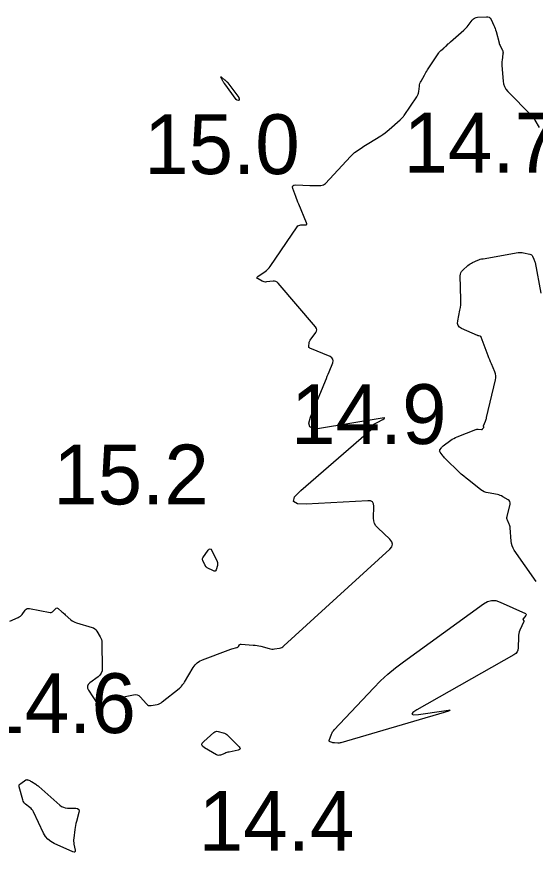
# Model space of a CAD drawing. Extents: x 1023796 to 1112670, y 656573 to 837340.
# Drawn here: x 1101522.3 to 1101565.6, y 687714 to 687783.9 of the extents above; entities that cross this region are included whole.
import ezdxf

# ---------------------------------------------------------------- set-up
doc = ezdxf.new("R2010")
doc.units = 0
doc.layers.add('V-CHAN-CONT-15FT', color=7, linetype='Continuous')
doc.layers.add('V-TOPO-SOUN', color=7, linetype='Continuous')

msp = doc.modelspace()

# ---------------------------------------------------------------- linework, layer by layer
at = {"layer": 'V-CHAN-CONT-15FT'}
for points in [[(1101521.697, 687733.323), (1101522.391, 687733.63), (1101522.489, 687733.681), (1101522.577, 687733.742), (1101522.657, 687733.814), (1101522.728, 687733.898), (1101522.994, 687734.253), (1101523.066, 687734.328), (1101523.149, 687734.376), (1101523.242, 687734.397), (1101523.346, 687734.39), (1101525.08, 687734.069), (1101525.15, 687734.065), (1101525.213, 687734.077), (1101525.271, 687734.106), (1101525.323, 687734.153), (1101525.518, 687734.374), (1101525.568, 687734.417), (1101525.619, 687734.433), (1101525.673, 687734.424), (1101525.728, 687734.39), (1101526.051, 687734.119), (1101526.124, 687734.058), (1101526.195, 687733.996), (1101526.267, 687733.934), (1101526.337, 687733.87), (1101526.8, 687733.451), (1101526.904, 687733.367), (1101527.016, 687733.296), (1101527.135, 687733.238), (1101527.262, 687733.193), (1101528.579, 687732.807), (1101528.702, 687732.759), (1101528.809, 687732.691), (1101528.901, 687732.604), (1101528.978, 687732.497), (1101529.255, 687732.031), (1101529.315, 687731.912), (1101529.359, 687731.789), (1101529.386, 687731.66), (1101529.397, 687731.527), (1101529.425, 687729.368), (1101529.406, 687729.163), (1101529.342, 687728.98), (1101529.235, 687728.819), (1101529.084, 687728.679), (1101528.39, 687728.164), (1101528.253, 687728.028), (1101528.189, 687727.88), (1101528.198, 687727.718), (1101528.28, 687727.544), (1101529.003, 687726.435), (1101529.071, 687726.358), (1101529.147, 687726.321), (1101529.232, 687726.325), (1101529.325, 687726.37), (1101529.832, 687726.708), (1101529.87, 687726.731), (1101529.911, 687726.75), (1101529.953, 687726.764), (1101529.997, 687726.775), (1101530.176, 687726.807), (1101530.221, 687726.816), (1101530.265, 687726.824), (1101530.31, 687726.833), (1101530.355, 687726.841), (1101532.049, 687727.179), (1101532.209, 687727.192), (1101532.355, 687727.165), (1101532.488, 687727.098), (1101532.607, 687726.99), (1101533.117, 687726.412), (1101533.204, 687726.334), (1101533.301, 687726.285), (1101533.407, 687726.264), (1101533.524, 687726.274), (1101534.011, 687726.369), (1101534.129, 687726.399), (1101534.242, 687726.443), (1101534.348, 687726.5), (1101534.448, 687726.57), (1101535.86, 687727.692), (1101535.903, 687727.729), (1101535.944, 687727.768), (1101535.983, 687727.809), (1101536.02, 687727.852), (1101536.162, 687728.029), (1101536.197, 687728.074), (1101536.23, 687728.12), (1101536.261, 687728.167), (1101536.292, 687728.216), (1101537.04, 687729.461), (1101537.188, 687729.668), (1101537.364, 687729.843), (1101537.567, 687729.985), (1101537.797, 687730.094), (1101539.944, 687730.915), (1101540.023, 687730.944), (1101540.103, 687730.97), (1101540.184, 687730.994), (1101540.265, 687731.015), (1101540.672, 687731.114), (1101540.713, 687731.127), (1101540.749, 687731.148), (1101540.781, 687731.174), (1101540.809, 687731.207), (1101540.911, 687731.351), (1101540.939, 687731.382), (1101540.971, 687731.404), (1101541.008, 687731.415), (1101541.05, 687731.416), (1101542.05, 687731.334), (1101542.208, 687731.317), (1101542.365, 687731.294), (1101542.521, 687731.263), (1101542.676, 687731.225), (1101543.392, 687731.033), (1101543.497, 687731.011), (1101543.603, 687730.999), (1101543.709, 687730.999), (1101543.816, 687731.01), (1101544.244, 687731.078), (1101544.348, 687731.101), (1101544.445, 687731.139), (1101544.535, 687731.191), (1101544.618, 687731.257), (1101553.469, 687739.341), (1101553.643, 687739.552), (1101553.701, 687739.764), (1101553.645, 687739.976), (1101553.473, 687740.189), (1101552.455, 687741.133), (1101552.298, 687741.309), (1101552.187, 687741.506), (1101552.122, 687741.722), (1101552.104, 687741.958), (1101552.123, 687742.94), (1101552.097, 687743.153), (1101552.008, 687743.302), (1101551.856, 687743.385), (1101551.642, 687743.404), (1101546.472, 687743.122), (1101545.736, 687743.155), (1101545.414, 687743.354), (1101545.507, 687743.721), (1101546.015, 687744.255), (1101551.918, 687749.36), (1101551.939, 687749.384), (1101551.949, 687749.41), (1101551.946, 687749.438), (1101551.932, 687749.467), (1101551.85, 687749.586), (1101551.836, 687749.614), (1101551.835, 687749.639), (1101551.847, 687749.661), (1101551.873, 687749.679), (1101552.876, 687750.2), (1101553.007, 687750.277), (1101553.044, 687750.322), (1101552.987, 687750.336), (1101552.836, 687750.319), (1101547.58, 687749.447), (1101547.077, 687749.43), (1101546.784, 687749.581), (1101546.703, 687749.9), (1101546.833, 687750.387), (1101548.091, 687753.44), (1101548.167, 687753.626), (1101548.243, 687753.812), (1101548.318, 687753.999), (1101548.393, 687754.186), (1101548.69, 687754.934), (1101548.732, 687755.108), (1101548.709, 687755.254), (1101548.621, 687755.372), (1101548.467, 687755.463), (1101546.792, 687756.159), (1101546.74, 687756.19), (1101546.705, 687756.23), (1101546.686, 687756.281), (1101546.686, 687756.341), (1101546.716, 687756.604), (1101546.727, 687756.668), (1101546.747, 687756.729), (1101546.774, 687756.787), (1101546.81, 687756.841), (1101547.274, 687757.468), (1101547.341, 687757.589), (1101547.361, 687757.709), (1101547.333, 687757.827), (1101547.258, 687757.944), (1101544.133, 687761.609), (1101544.045, 687761.691), (1101543.947, 687761.746), (1101543.838, 687761.773), (1101543.718, 687761.772), (1101543.158, 687761.706), (1101543.063, 687761.702), (1101542.971, 687761.712), (1101542.882, 687761.737), (1101542.795, 687761.776), (1101542.454, 687761.962), (1101542.389, 687762.009), (1101542.366, 687762.058), (1101542.384, 687762.11), (1101542.443, 687762.164), (1101543.044, 687762.575), (1101543.165, 687762.666), (1101543.277, 687762.768), (1101543.379, 687762.88), (1101543.47, 687763.002), (1101545.734, 687766.321), (1101545.791, 687766.389), (1101545.859, 687766.437), (1101545.937, 687766.467), (1101546.025, 687766.477), (1101546.398, 687766.481), (1101546.475, 687766.493), (1101546.52, 687766.526), (1101546.532, 687766.58), (1101546.512, 687766.655), (1101545.855, 687768.216), (1101545.788, 687768.376), (1101545.725, 687768.537), (1101545.663, 687768.7), (1101545.604, 687768.862), (1101545.371, 687769.516), (1101545.342, 687769.658), (1101545.371, 687769.758), (1101545.457, 687769.814), (1101545.602, 687769.829), (1101546.789, 687769.779), (1101546.903, 687769.776), (1101547.018, 687769.773), (1101547.132, 687769.773), (1101547.246, 687769.774), (1101547.703, 687769.783), (1101547.813, 687769.796), (1101547.914, 687769.829), (1101548.005, 687769.882), (1101548.088, 687769.956), (1101550.18, 687772.212), (1101550.29, 687772.324), (1101550.405, 687772.429), (1101550.527, 687772.527), (1101550.654, 687772.618), (1101551.174, 687772.971), (1101551.304, 687773.058), (1101551.436, 687773.144), (1101551.568, 687773.229), (1101551.701, 687773.312), (1101552.708, 687773.934), (1101552.891, 687774.053), (1101553.068, 687774.179), (1101553.239, 687774.313), (1101553.405, 687774.455), (1101554.32, 687775.273), (1101554.35, 687775.3), (1101554.38, 687775.328), (1101554.409, 687775.356), (1101554.438, 687775.385), (1101554.551, 687775.502), (1101554.579, 687775.531), (1101554.605, 687775.562), (1101554.63, 687775.594), (1101554.654, 687775.627), (1101555.737, 687777.207), (1101555.796, 687777.304), (1101555.841, 687777.407), (1101555.874, 687777.514), (1101555.893, 687777.626), (1101555.943, 687778.085), (1101555.961, 687778.198), (1101555.99, 687778.308), (1101556.03, 687778.414), (1101556.081, 687778.516), (1101556.356, 687779.006), (1101556.422, 687779.12), (1101556.489, 687779.234), (1101556.559, 687779.346), (1101556.63, 687779.457), (1101557.554, 687780.861), (1101557.595, 687780.919), (1101557.641, 687780.975), (1101557.69, 687781.026), (1101557.743, 687781.075), (1101557.973, 687781.27), (1101558.023, 687781.313), (1101558.072, 687781.356), (1101558.12, 687781.4), (1101558.168, 687781.444), (1101558.358, 687781.624), (1101558.406, 687781.669), (1101558.454, 687781.713), (1101558.503, 687781.757), (1101558.552, 687781.801), (1101559.647, 687782.76), (1101559.749, 687782.854), (1101559.846, 687782.953), (1101559.938, 687783.057), (1101560.025, 687783.166), (1101560.36, 687783.61), (1101560.451, 687783.708), (1101560.556, 687783.781), (1101560.674, 687783.828), (1101560.806, 687783.85), (1101561.54, 687783.896), (1101561.666, 687783.888), (1101561.773, 687783.847), (1101561.861, 687783.773), (1101561.929, 687783.666), (1101562.161, 687783.171), (1101562.216, 687783.046), (1101562.265, 687782.919), (1101562.309, 687782.79), (1101562.348, 687782.659), (1101562.6, 687781.721), (1101562.624, 687781.64), (1101562.652, 687781.561), (1101562.685, 687781.484), (1101562.722, 687781.408), (1101562.878, 687781.108), (1101562.911, 687781.032), (1101562.931, 687780.953), (1101562.938, 687780.873), (1101562.931, 687780.791), (1101562.853, 687780.268), (1101562.839, 687780.153), (1101562.832, 687780.038), (1101562.832, 687779.922), (1101562.838, 687779.806), (1101562.941, 687778.516), (1101562.981, 687778.272), (1101563.061, 687778.045), (1101563.18, 687777.837), (1101563.339, 687777.646), (1101565.295, 687775.66), (1101565.381, 687775.567), (1101565.46, 687775.467), (1101565.533, 687775.363), (1101565.597, 687775.253), (1101565.942, 687774.621)], [(1101565.695, 687736.641), (1101563.875, 687739.259), (1101563.768, 687739.437), (1101563.687, 687739.625), (1101563.633, 687739.822), (1101563.606, 687740.029), (1101563.534, 687741.124), (1101563.524, 687741.21), (1101563.507, 687741.294), (1101563.482, 687741.375), (1101563.449, 687741.455), (1101563.303, 687741.77), (1101563.274, 687741.849), (1101563.258, 687741.93), (1101563.257, 687742.013), (1101563.271, 687742.096), (1101563.517, 687743.118), (1101563.529, 687743.233), (1101563.507, 687743.333), (1101563.45, 687743.418), (1101563.359, 687743.489), (1101562.925, 687743.743), (1101562.814, 687743.801), (1101562.7, 687743.849), (1101562.582, 687743.887), (1101562.46, 687743.915), (1101561.69, 687744.054), (1101561.525, 687744.094), (1101561.368, 687744.153), (1101561.219, 687744.23), (1101561.079, 687744.326), (1101560.064, 687745.112), (1101559.852, 687745.281), (1101559.645, 687745.455), (1101559.442, 687745.635), (1101559.245, 687745.82), (1101558.155, 687746.869), (1101558.092, 687746.932), (1101558.032, 687746.998), (1101557.975, 687747.065), (1101557.92, 687747.135), (1101557.664, 687747.473), (1101557.639, 687747.518), (1101557.63, 687747.562), (1101557.637, 687747.607), (1101557.661, 687747.653), (1101557.787, 687747.835), (1101557.82, 687747.879), (1101557.856, 687747.92), (1101557.896, 687747.957), (1101557.939, 687747.992), (1101558.571, 687748.46), (1101558.694, 687748.545), (1101558.821, 687748.621), (1101558.953, 687748.689), (1101559.09, 687748.747), (1101560.649, 687749.358), (1101560.701, 687749.375), (1101560.753, 687749.386), (1101560.807, 687749.391), (1101560.861, 687749.39), (1101561.132, 687749.367), (1101561.16, 687749.368), (1101561.185, 687749.375), (1101561.207, 687749.389), (1101561.226, 687749.41), (1101561.316, 687749.531), (1101561.323, 687749.542), (1101561.326, 687749.553), (1101561.326, 687749.564), (1101561.323, 687749.576), (1101561.304, 687749.626), (1101561.3, 687749.638), (1101561.299, 687749.65), (1101561.301, 687749.662), (1101561.305, 687749.675), (1101561.468, 687750.072), (1101561.495, 687750.143), (1101561.52, 687750.215), (1101561.542, 687750.287), (1101561.561, 687750.361), (1101562.303, 687753.515), (1101562.331, 687753.69), (1101562.33, 687753.862), (1101562.301, 687754.032), (1101562.244, 687754.2), (1101561.961, 687754.865), (1101561.891, 687755.031), (1101561.823, 687755.199), (1101561.757, 687755.367), (1101561.692, 687755.536), (1101561.108, 687757.095), (1101561.095, 687757.121), (1101561.078, 687757.141), (1101561.055, 687757.155), (1101561.028, 687757.164), (1101560.91, 687757.189), (1101560.881, 687757.196), (1101560.852, 687757.205), (1101560.824, 687757.215), (1101560.796, 687757.226), (1101559.469, 687757.82), (1101559.293, 687757.929), (1101559.181, 687758.071), (1101559.133, 687758.244), (1101559.147, 687758.45), (1101559.334, 687759.339), (1101559.375, 687759.562), (1101559.402, 687759.786), (1101559.415, 687760.012), (1101559.416, 687760.238), (1101559.361, 687762.221), (1101559.371, 687762.354), (1101559.407, 687762.476), (1101559.469, 687762.587), (1101559.559, 687762.686), (1101560.002, 687763.091), (1101560.091, 687763.165), (1101560.185, 687763.232), (1101560.284, 687763.29), (1101560.388, 687763.34), (1101560.816, 687763.524), (1101560.924, 687763.566), (1101561.034, 687763.603), (1101561.146, 687763.632), (1101561.259, 687763.655), (1101564.194, 687764.16), (1101564.308, 687764.174), (1101564.422, 687764.178), (1101564.536, 687764.17), (1101564.65, 687764.151), (1101565.187, 687764.038), (1101565.254, 687764.016), (1101565.311, 687763.981), (1101565.358, 687763.933), (1101565.394, 687763.872), (1101565.519, 687763.603), (1101565.548, 687763.536), (1101565.572, 687763.466), (1101565.593, 687763.395), (1101565.609, 687763.323), (1101566.092, 687760.767)]]:
    msp.add_lwpolyline(points, dxfattribs=at)
for points in [[(1101540.854, 687777.084), (1101540.86, 687777.061), (1101540.862, 687777.037), (1101540.863, 687776.939), (1101540.86, 687776.918), (1101540.851, 687776.905), (1101540.836, 687776.899), (1101540.815, 687776.9), (1101540.699, 687776.924), (1101540.673, 687776.932), (1101540.65, 687776.944), (1101540.63, 687776.96), (1101540.612, 687776.981), (1101539.673, 687778.268), (1101539.654, 687778.295), (1101539.634, 687778.323), (1101539.616, 687778.35), (1101539.597, 687778.378), (1101539.524, 687778.49), (1101539.506, 687778.518), (1101539.489, 687778.547), (1101539.473, 687778.576), (1101539.458, 687778.606), (1101539.362, 687778.806), (1101539.348, 687778.84), (1101539.349, 687778.856), (1101539.365, 687778.853), (1101539.395, 687778.832), (1101539.645, 687778.628), (1101539.671, 687778.607), (1101539.696, 687778.587), (1101539.72, 687778.565), (1101539.745, 687778.544), (1101539.843, 687778.458), (1101539.867, 687778.436), (1101539.89, 687778.413), (1101539.911, 687778.388), (1101539.931, 687778.363), (1101540.833, 687777.126), (1101540.845, 687777.105)], [(1101539.071, 687738.156), (1101539.069, 687738.069), (1101539.049, 687737.981), (1101538.937, 687737.626), (1101538.903, 687737.554), (1101538.854, 687737.514), (1101538.792, 687737.507), (1101538.716, 687737.533), (1101538.187, 687737.802), (1101538.161, 687737.818), (1101538.138, 687737.836), (1101538.117, 687737.858), (1101538.1, 687737.883), (1101538.036, 687737.989), (1101538.02, 687738.016), (1101538.005, 687738.043), (1101537.99, 687738.07), (1101537.976, 687738.097), (1101537.821, 687738.4), (1101537.799, 687738.46), (1101537.794, 687738.518), (1101537.806, 687738.575), (1101537.836, 687738.631), (1101538.276, 687739.274), (1101538.359, 687739.367), (1101538.438, 687739.394), (1101538.511, 687739.356), (1101538.58, 687739.251), (1101539.025, 687738.326), (1101539.057, 687738.241)], [(1101564.669, 687733.354), (1101564.668, 687733.335), (1101564.662, 687733.316), (1101564.34, 687732.569), (1101564.29, 687732.437), (1101564.254, 687732.301), (1101564.231, 687732.163), (1101564.222, 687732.022), (1101564.207, 687731.102), (1101564.182, 687730.914), (1101564.114, 687730.751), (1101564.004, 687730.614), (1101563.85, 687730.502), (1101555.736, 687725.907), (1101555.397, 687725.686), (1101555.305, 687725.551), (1101555.46, 687725.5), (1101555.864, 687725.533), (1101557.972, 687725.835), (1101558.369, 687725.882), (1101558.507, 687725.873), (1101558.385, 687725.808), (1101558.004, 687725.687), (1101549.364, 687723.155), (1101549.305, 687723.14), (1101549.245, 687723.13), (1101549.185, 687723.126), (1101549.124, 687723.127), (1101548.855, 687723.142), (1101548.806, 687723.147), (1101548.757, 687723.154), (1101548.709, 687723.164), (1101548.661, 687723.177), (1101548.471, 687723.234), (1101548.432, 687723.252), (1101548.408, 687723.278), (1101548.401, 687723.313), (1101548.409, 687723.355), (1101548.596, 687723.881), (1101548.638, 687723.981), (1101548.689, 687724.075), (1101548.75, 687724.164), (1101548.82, 687724.246), (1101552.112, 687727.733), (1101552.698, 687728.327), (1101553.31, 687728.891), (1101553.947, 687729.426), (1101554.61, 687729.932), (1101561.29, 687734.791), (1101561.626, 687734.98), (1101561.971, 687735.066), (1101562.327, 687735.05), (1101562.693, 687734.931), (1101564.799, 687733.965), (1101564.847, 687733.934), (1101564.869, 687733.897), (1101564.866, 687733.854), (1101564.837, 687733.805), (1101564.611, 687733.527), (1101564.601, 687733.511), (1101564.597, 687733.494), (1101564.599, 687733.477), (1101564.608, 687733.459), (1101564.655, 687733.39), (1101564.665, 687733.372)], [(1101539.847, 687722.334), (1101539.756, 687722.305), (1101539.666, 687722.272), (1101539.31, 687722.133), (1101539.222, 687722.109), (1101539.135, 687722.105), (1101539.05, 687722.122), (1101538.967, 687722.16), (1101537.965, 687722.744), (1101537.817, 687722.861), (1101537.759, 687722.986), (1101537.791, 687723.122), (1101537.912, 687723.266), (1101538.746, 687724.012), (1101538.831, 687724.072), (1101538.922, 687724.107), (1101539.019, 687724.117), (1101539.122, 687724.101), (1101539.547, 687723.987), (1101539.649, 687723.952), (1101539.745, 687723.905), (1101539.833, 687723.846), (1101539.915, 687723.775), (1101540.863, 687722.828), (1101540.942, 687722.726), (1101540.954, 687722.644), (1101540.899, 687722.581), (1101540.777, 687722.538), (1101540.032, 687722.381), (1101539.939, 687722.36)], [(1101527.463, 687717.583), (1101527.499, 687717.475), (1101527.478, 687717.325), (1101527.262, 687716.566), (1101527.219, 687716.405), (1101527.183, 687716.242), (1101527.153, 687716.078), (1101527.129, 687715.913), (1101527.038, 687715.17), (1101527.028, 687715.044), (1101527.028, 687714.918), (1101527.037, 687714.793), (1101527.057, 687714.668), (1101527.156, 687714.17), (1101527.163, 687714.067), (1101527.135, 687714.009), (1101527.072, 687713.995), (1101526.974, 687714.026), (1101525.406, 687714.739), (1101525.126, 687714.896), (1101524.885, 687715.092), (1101524.683, 687715.329), (1101524.52, 687715.606), (1101523.666, 687717.38), (1101523.611, 687717.48), (1101523.545, 687717.572), (1101523.469, 687717.655), (1101523.383, 687717.73), (1101523.018, 687718.014), (1101522.934, 687718.09), (1101522.866, 687718.176), (1101522.813, 687718.273), (1101522.775, 687718.379), (1101522.487, 687719.458), (1101522.475, 687719.55), (1101522.491, 687719.632), (1101522.534, 687719.703), (1101522.605, 687719.763), (1101523.042, 687720.044), (1101523.079, 687720.062), (1101523.117, 687720.071), (1101523.157, 687720.069), (1101523.197, 687720.057), (1101523.358, 687719.987), (1101523.398, 687719.969), (1101523.438, 687719.949), (1101523.476, 687719.928), (1101523.514, 687719.906), (1101523.864, 687719.69), (1101523.933, 687719.644), (1101524.001, 687719.596), (1101524.066, 687719.545), (1101524.13, 687719.492), (1101525.887, 687717.936), (1101526.025, 687717.833), (1101526.175, 687717.757), (1101526.337, 687717.711), (1101526.509, 687717.692), (1101527.22, 687717.675), (1101527.37, 687717.65)]]:
    msp.add_lwpolyline(points, close=True, dxfattribs=at)

# ---------------------------------------------------------------- texts
at = {"layer": 'V-TOPO-SOUN'}
for s, p in [('15.0 ', (1101532.923, 687770.73)), ('14.7 ', (1101554.612, 687770.86)), ('14.9 ', (1101545.202, 687748.15)), ('15.2 ', (1101525.322, 687743.1)), ('14.6 ', (1101519.224, 687723.97)), ('14.4 ', (1101537.492, 687714.13))]:
    msp.add_text(s, height=5, dxfattribs=at).set_placement(p)

doc.saveas('drawing.dxf')
